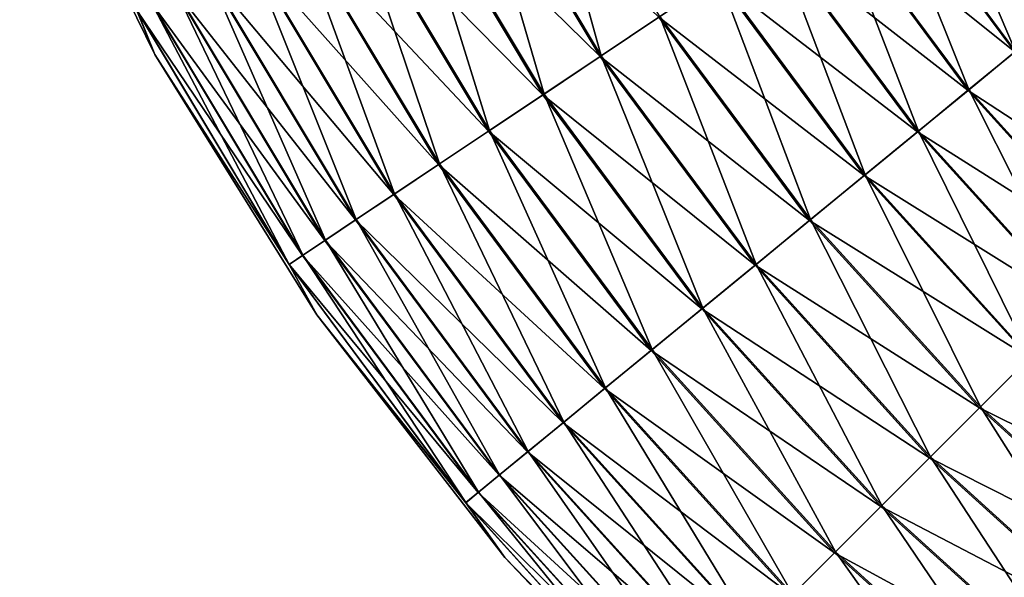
# Model space of a CAD drawing. Header units: metres. Extents: x -44 to 117, y -432 to 89.
# Tile 587 of 656: x -41.6 to -33.95, y -220.46 to -216.13. Entities that reach past the tile are written whole.
import ezdxf

# ---------------------------------------------------------------- set-up
doc = ezdxf.new("R2010")
doc.units = ezdxf.units.M
doc.layers.add('solid_125568', color=7, linetype='CONTINUOUS')

msp = doc.modelspace()

# ---------------------------------------------------------------- linework, layer by layer
at = {"layer": 'solid_125568'}
for points in [[(-40.547146, -216.404602, 450), (-41.595509, -214.267365, 450), (-40.688499, -216.058228, 449.46225)], [(-40.687145, -216.05751, 450.547516), (-41.595509, -214.267365, 450), (-40.547146, -216.404602, 450)], [(-37.63406, -214.425598, 453.5), (-38.117462, -214.68399, 453.457581), (-37.081028, -216.413177, 453.457581)], [(-36.625278, -216.108658, 453.5), (-37.63406, -214.425598, 453.5), (-37.081028, -216.413177, 453.457581)], [(-38.117462, -214.68399, 453.457581), (-38.589046, -214.93605, 453.329895), (-37.525631, -216.710251, 453.329895)], [(-37.081028, -216.413177, 453.457581), (-38.117462, -214.68399, 453.457581), (-37.525631, -216.710251, 453.329895)], [(-38.597347, -214.940491, 446.673187), (-38.126083, -214.688599, 446.543945), (-37.089153, -216.41861, 446.543945)], [(-37.089153, -216.41861, 446.543945), (-38.126083, -214.688599, 446.543945), (-36.633507, -216.114151, 446.5)], [(-34.567089, -214.733414, 452.469421), (-34.914047, -214.965256, 452.827362), (-33.865467, -216.379089, 452.827362)], [(-33.542904, -216.11438, 452.469421), (-34.567089, -214.733414, 452.469421), (-33.865467, -216.379089, 452.827362)], [(-39.044952, -215.179733, 446.884491), (-38.597347, -214.940491, 446.673187), (-37.533459, -216.715485, 446.673187)], [(-38.589046, -214.93605, 453.329895), (-39.037178, -215.175583, 453.120026), (-37.948124, -216.992554, 453.120026)], [(-37.533459, -216.715485, 446.673187), (-38.597347, -214.940491, 446.673187), (-37.089153, -216.41861, 446.543945)], [(-37.525631, -216.710251, 453.329895), (-38.589046, -214.93605, 453.329895), (-37.948124, -216.992554, 453.120026)], [(-35.310658, -215.230255, 446.879974), (-34.920704, -214.969696, 447.16684), (-33.871655, -216.384171, 447.16684)], [(-34.914047, -214.965256, 452.827362), (-35.303329, -215.225357, 453.115509), (-34.227379, -216.676102, 453.115509)], [(-33.871655, -216.384171, 447.16684), (-34.920704, -214.969696, 447.16684), (-33.548309, -216.118805, 447.52356)], [(-33.865467, -216.379089, 452.827362), (-34.914047, -214.965256, 452.827362), (-34.227379, -216.676102, 453.115509)], [(-39.457851, -215.400436, 447.172638), (-39.044952, -215.179733, 446.884491), (-37.955456, -216.997452, 446.884491)], [(-39.037178, -215.175583, 453.120026), (-39.450794, -215.396667, 452.83316), (-38.338081, -217.253113, 452.83316)], [(-37.955456, -216.997452, 446.884491), (-39.044952, -215.179733, 446.884491), (-37.533459, -216.715485, 446.673187)], [(-37.948124, -216.992554, 453.120026), (-39.037178, -215.175583, 453.120026), (-38.338081, -217.253113, 452.83316)], [(-35.73315, -215.512558, 446.670105), (-35.310658, -215.230255, 446.879974), (-34.234192, -216.681702, 446.879974)], [(-35.303329, -215.225357, 453.115509), (-35.725327, -215.507324, 453.326813), (-34.619709, -216.998077, 453.326813)], [(-34.234192, -216.681702, 446.879974), (-35.310658, -215.230255, 446.879974), (-33.871655, -216.384171, 447.16684)], [(-34.227379, -216.676102, 453.115509), (-35.303329, -215.225357, 453.115509), (-34.619709, -216.998077, 453.326813)], [(-39.825863, -215.597137, 447.530579), (-39.457851, -215.400436, 447.172638), (-38.344734, -217.257553, 447.172638)], [(-39.450794, -215.396667, 452.83316), (-39.819698, -215.593842, 452.47644), (-38.685883, -217.485504, 452.47644)], [(-38.344734, -217.257553, 447.172638), (-39.457851, -215.400436, 447.172638), (-37.955456, -216.997452, 446.884491)], [(-38.338081, -217.253113, 452.83316), (-39.450794, -215.396667, 452.83316), (-38.685883, -217.485504, 452.47644)], [(-36.177757, -215.809631, 446.542419), (-35.73315, -215.512558, 446.670105), (-34.626984, -217.004059, 446.670105)], [(-35.725327, -215.507324, 453.326813), (-36.169632, -215.804199, 453.456055), (-35.032772, -217.337082, 453.456055)], [(-34.626984, -217.004059, 446.670105), (-35.73315, -215.512558, 446.670105), (-34.234192, -216.681702, 446.879974)], [(-34.619709, -216.998077, 453.326813), (-35.725327, -215.507324, 453.326813), (-35.032772, -217.337082, 453.456055)], [(-40.139904, -215.764999, 447.949432), (-39.825863, -215.597137, 447.530579), (-38.691696, -217.489395, 447.530579)], [(-39.819698, -215.593842, 452.47644), (-40.134781, -215.762268, 452.058594), (-38.982941, -217.68399, 452.058594)], [(-38.691696, -217.489395, 447.530579), (-39.825863, -215.597137, 447.530579), (-38.344734, -217.257553, 447.172638)], [(-38.685883, -217.485504, 452.47644), (-39.819698, -215.593842, 452.47644), (-38.982941, -217.68399, 452.058594)], [(-40.392231, -215.899872, 448.418884), (-40.139904, -215.764999, 447.949432), (-38.98777, -217.687225, 447.949432)], [(-40.134781, -215.762268, 452.058594), (-40.388275, -215.897766, 451.589935), (-39.221935, -217.843689, 451.589935)], [(-38.98777, -217.687225, 447.949432), (-40.139904, -215.764999, 447.949432), (-38.691696, -217.489395, 447.530579)], [(-38.982941, -217.68399, 452.058594), (-40.134781, -215.762268, 452.058594), (-39.221935, -217.843689, 451.589935)], [(-36.633507, -216.114151, 446.5), (-36.177757, -215.809631, 446.542419), (-35.040329, -217.343277, 446.542419)], [(-36.169632, -215.804199, 453.456055), (-36.625278, -216.108658, 453.5), (-35.456383, -217.684723, 453.5)], [(-35.040329, -217.343277, 446.542419), (-36.177757, -215.809631, 446.542419), (-34.626984, -217.004059, 446.670105)], [(-35.032772, -217.337082, 453.456055), (-36.169632, -215.804199, 453.456055), (-35.456383, -217.684723, 453.5)], [(-40.576611, -215.998428, 448.927338), (-40.392231, -215.899872, 448.418884), (-39.225662, -217.846176, 448.418884)], [(-40.388275, -215.897766, 451.589935), (-40.573925, -215.996994, 451.082092), (-39.396961, -217.960632, 451.082092)], [(-39.225662, -217.846176, 448.418884), (-40.392231, -215.899872, 448.418884), (-38.98777, -217.687225, 447.949432)], [(-39.221935, -217.843689, 451.589935), (-40.388275, -215.897766, 451.589935), (-39.396961, -217.960632, 451.082092)], [(-40.688499, -216.058228, 449.46225), (-40.576611, -215.998428, 448.927338), (-39.399494, -217.962326, 448.927338)], [(-39.504982, -218.032806, 449.46225), (-40.688499, -216.058228, 449.46225), (-39.399494, -217.962326, 448.927338)], [(-40.547146, -216.404602, 450), (-40.688499, -216.058228, 449.46225), (-39.504982, -218.032806, 449.46225)], [(-40.573925, -215.996994, 451.082092), (-40.687145, -216.05751, 450.547516), (-39.503708, -218.031967, 450.547516)], [(-39.503708, -218.031967, 450.547516), (-40.687145, -216.05751, 450.547516), (-40.547146, -216.404602, 450)], [(-39.399494, -217.962326, 448.927338), (-40.576611, -215.998428, 448.927338), (-39.225662, -217.846176, 448.418884)], [(-39.396961, -217.960632, 451.082092), (-40.573925, -215.996994, 451.082092), (-39.503708, -218.031967, 450.547516)], [(-37.089153, -216.41861, 446.543945), (-36.633507, -216.114151, 446.5), (-35.464035, -217.69101, 446.5)], [(-36.625278, -216.108658, 453.5), (-37.081028, -216.413177, 453.457581), (-35.880089, -218.032455, 453.457581)], [(-35.464035, -217.69101, 446.5), (-36.633507, -216.114151, 446.5), (-35.040329, -217.343277, 446.542419)], [(-35.456383, -217.684723, 453.5), (-36.625278, -216.108658, 453.5), (-35.880089, -218.032455, 453.457581)], [(-39.287941, -218.424805, 450), (-40.547146, -216.404602, 450), (-39.504982, -218.032806, 449.46225)], [(-39.503708, -218.031967, 450.547516), (-40.547146, -216.404602, 450), (-39.287941, -218.424805, 450)], [(-37.533459, -216.715485, 446.673187), (-37.089153, -216.41861, 446.543945), (-35.887646, -218.038651, 446.543945)], [(-37.081028, -216.413177, 453.457581), (-37.525631, -216.710251, 453.329895), (-36.293438, -218.371674, 453.329895)], [(-35.887646, -218.038651, 446.543945), (-37.089153, -216.41861, 446.543945), (-35.464035, -217.69101, 446.5)], [(-35.880089, -218.032455, 453.457581), (-37.081028, -216.413177, 453.457581), (-36.293438, -218.371674, 453.329895)], [(-34.234192, -216.681702, 446.879974), (-33.871655, -216.384171, 447.16684), (-32.689014, -217.689011, 447.16684)], [(-33.865467, -216.379089, 452.827362), (-34.227379, -216.676102, 453.115509), (-33.014412, -218.014404, 453.115509)], [(-37.955456, -216.997452, 446.884491), (-37.533459, -216.715485, 446.673187), (-36.300709, -218.377655, 446.673187)], [(-37.525631, -216.710251, 453.329895), (-37.948124, -216.992554, 453.120026), (-36.686226, -218.694031, 453.120026)], [(-36.300709, -218.377655, 446.673187), (-37.533459, -216.715485, 446.673187), (-35.887646, -218.038651, 446.543945)], [(-36.293438, -218.371674, 453.329895), (-37.525631, -216.710251, 453.329895), (-36.686226, -218.694031, 453.120026)], [(-34.626984, -217.004059, 446.670105), (-34.234192, -216.681702, 446.879974), (-33.020645, -218.020645, 446.879974)], [(-34.227379, -216.676102, 453.115509), (-34.619709, -216.998077, 453.326813), (-33.373291, -218.373291, 453.326813)], [(-33.020645, -218.020645, 446.879974), (-34.234192, -216.681702, 446.879974), (-32.689014, -217.689011, 447.16684)], [(-33.014412, -218.014404, 453.115509), (-34.227379, -216.676102, 453.115509), (-33.373291, -218.373291, 453.326813)], [(-38.344734, -217.257553, 447.172638), (-37.955456, -216.997452, 446.884491), (-36.693039, -218.699615, 446.884491)], [(-37.948124, -216.992554, 453.120026), (-38.338081, -217.253113, 452.83316), (-37.048763, -218.991562, 452.83316)], [(-36.693039, -218.699615, 446.884491), (-37.955456, -216.997452, 446.884491), (-36.300709, -218.377655, 446.673187)], [(-36.686226, -218.694031, 453.120026), (-37.948124, -216.992554, 453.120026), (-37.048763, -218.991562, 452.83316)], [(-35.040329, -217.343277, 446.542419), (-34.626984, -217.004059, 446.670105), (-33.379948, -218.379944, 446.670105)], [(-34.619709, -216.998077, 453.326813), (-35.032772, -217.337082, 453.456055), (-33.751141, -218.751144, 453.456055)], [(-33.379948, -218.379944, 446.670105), (-34.626984, -217.004059, 446.670105), (-33.020645, -218.020645, 446.879974)], [(-33.373291, -218.373291, 453.326813), (-34.619709, -216.998077, 453.326813), (-33.751141, -218.751144, 453.456055)], [(-38.691696, -217.489395, 447.530579), (-38.344734, -217.257553, 447.172638), (-37.054951, -218.996643, 447.172638)], [(-38.338081, -217.253113, 452.83316), (-38.685883, -217.485504, 452.47644), (-37.372108, -219.256927, 452.47644)], [(-37.054951, -218.996643, 447.172638), (-38.344734, -217.257553, 447.172638), (-36.693039, -218.699615, 446.884491)], [(-37.048763, -218.991562, 452.83316), (-38.338081, -217.253113, 452.83316), (-37.372108, -219.256927, 452.47644)], [(-35.464035, -217.69101, 446.5), (-35.040329, -217.343277, 446.542419), (-33.758053, -218.758057, 446.542419)], [(-35.032772, -217.337082, 453.456055), (-35.456383, -217.684723, 453.5), (-34.138638, -219.138641, 453.5)], [(-33.758053, -218.758057, 446.542419), (-35.040329, -217.343277, 446.542419), (-33.379948, -218.379944, 446.670105)], [(-33.751141, -218.751144, 453.456055), (-35.032772, -217.337082, 453.456055), (-34.138638, -219.138641, 453.5)], [(-38.98777, -217.687225, 447.949432), (-38.691696, -217.489395, 447.530579), (-37.377514, -219.261353, 447.530579)], [(-38.685883, -217.485504, 452.47644), (-38.982941, -217.68399, 452.058594), (-37.648285, -219.483566, 452.058594)], [(-37.377514, -219.261353, 447.530579), (-38.691696, -217.489395, 447.530579), (-37.054951, -218.996643, 447.172638)], [(-37.372108, -219.256927, 452.47644), (-38.685883, -217.485504, 452.47644), (-37.648285, -219.483566, 452.058594)], [(-39.225662, -217.846176, 448.418884), (-38.98777, -217.687225, 447.949432), (-37.652775, -219.487259, 447.949432)], [(-38.982941, -217.68399, 452.058594), (-39.221935, -217.843689, 451.589935), (-37.870472, -219.665924, 451.589935)], [(-37.652775, -219.487259, 447.949432), (-38.98777, -217.687225, 447.949432), (-37.377514, -219.261353, 447.530579)], [(-37.648285, -219.483566, 452.058594), (-38.982941, -217.68399, 452.058594), (-37.870472, -219.665924, 451.589935)], [(-35.887646, -218.038651, 446.543945), (-35.464035, -217.69101, 446.5), (-34.145634, -219.14563, 446.5)], [(-35.456383, -217.684723, 453.5), (-35.880089, -218.032455, 453.457581), (-34.526218, -219.526215, 453.457581)], [(-34.145634, -219.14563, 446.5), (-35.464035, -217.69101, 446.5), (-33.758053, -218.758057, 446.542419)], [(-34.138638, -219.138641, 453.5), (-35.456383, -217.684723, 453.5), (-34.526218, -219.526215, 453.457581)], [(-39.399494, -217.962326, 448.927338), (-39.225662, -217.846176, 448.418884), (-37.87394, -219.668762, 448.418884)], [(-39.221935, -217.843689, 451.589935), (-39.396961, -217.960632, 451.082092), (-38.033195, -219.799469, 451.082092)], [(-37.87394, -219.668762, 448.418884), (-39.225662, -217.846176, 448.418884), (-37.652775, -219.487259, 447.949432)], [(-37.870472, -219.665924, 451.589935), (-39.221935, -217.843689, 451.589935), (-38.033195, -219.799469, 451.082092)], [(-39.504982, -218.032806, 449.46225), (-39.399494, -217.962326, 448.927338), (-38.035549, -219.801392, 448.927338)], [(-39.396961, -217.960632, 451.082092), (-39.503708, -218.031967, 450.547516), (-38.132435, -219.880905, 450.547516)], [(-38.035549, -219.801392, 448.927338), (-39.399494, -217.962326, 448.927338), (-37.87394, -219.668762, 448.418884)], [(-38.033195, -219.799469, 451.082092), (-39.396961, -217.960632, 451.082092), (-38.132435, -219.880905, 450.547516)], [(-38.133621, -219.881882, 449.46225), (-39.504982, -218.032806, 449.46225), (-38.035549, -219.801392, 448.927338)], [(-39.287941, -218.424805, 450), (-39.504982, -218.032806, 449.46225), (-38.133621, -219.881882, 449.46225)], [(-38.132435, -219.880905, 450.547516), (-39.503708, -218.031967, 450.547516), (-39.287941, -218.424805, 450)], [(-36.300709, -218.377655, 446.673187), (-35.887646, -218.038651, 446.543945), (-34.533131, -219.533127, 446.543945)], [(-35.880089, -218.032455, 453.457581), (-36.293438, -218.371674, 453.329895), (-34.904324, -219.904327, 453.329895)], [(-34.533131, -219.533127, 446.543945), (-35.887646, -218.038651, 446.543945), (-34.145634, -219.14563, 446.5)], [(-34.526218, -219.526215, 453.457581), (-35.880089, -218.032455, 453.457581), (-34.904324, -219.904327, 453.329895)], [(-37.830814, -220.307251, 450), (-39.287941, -218.424805, 450), (-38.133621, -219.881882, 449.46225)], [(-38.132435, -219.880905, 450.547516), (-39.287941, -218.424805, 450), (-37.830814, -220.307251, 450)], [(-36.693039, -218.699615, 446.884491), (-36.300709, -218.377655, 446.673187), (-34.91098, -219.91098, 446.673187)], [(-36.293438, -218.371674, 453.329895), (-36.686226, -218.694031, 453.120026), (-35.263626, -220.263626, 453.120026)], [(-34.91098, -219.91098, 446.673187), (-36.300709, -218.377655, 446.673187), (-34.533131, -219.533127, 446.543945)], [(-34.904324, -219.904327, 453.329895), (-36.293438, -218.371674, 453.329895), (-35.263626, -220.263626, 453.120026)], [(-37.054951, -218.996643, 447.172638), (-36.693039, -218.699615, 446.884491), (-35.269859, -220.269867, 446.884491)], [(-36.686226, -218.694031, 453.120026), (-37.048763, -218.991562, 452.83316), (-35.595257, -220.595261, 452.83316)], [(-35.269859, -220.269867, 446.884491), (-36.693039, -218.699615, 446.884491), (-34.91098, -219.91098, 446.673187)], [(-35.263626, -220.263626, 453.120026), (-36.686226, -218.694031, 453.120026), (-35.595257, -220.595261, 452.83316)], [(-34.145634, -219.14563, 446.5), (-33.758053, -218.758057, 446.542419), (-32.343277, -220.040329, 446.542419)], [(-33.751141, -218.751144, 453.456055), (-34.138638, -219.138641, 453.5), (-32.684727, -220.45639, 453.5)], [(-37.377514, -219.261353, 447.530579), (-37.054951, -218.996643, 447.172638), (-35.600914, -220.600922, 447.172638)], [(-37.048763, -218.991562, 452.83316), (-37.372108, -219.256927, 452.47644), (-35.891037, -220.891037, 452.47644)], [(-35.600914, -220.600922, 447.172638), (-37.054951, -218.996643, 447.172638), (-35.269859, -220.269867, 446.884491)], [(-35.595257, -220.595261, 452.83316), (-37.048763, -218.991562, 452.83316), (-35.891037, -220.891037, 452.47644)], [(-34.533131, -219.533127, 446.543945), (-34.145634, -219.14563, 446.5), (-32.691006, -220.464035, 446.5)], [(-34.138638, -219.138641, 453.5), (-34.526218, -219.526215, 453.457581), (-33.032452, -220.880096, 453.457581)], [(-32.691006, -220.464035, 446.5), (-34.145634, -219.14563, 446.5), (-32.343277, -220.040329, 446.542419)], [(-32.684727, -220.45639, 453.5), (-34.138638, -219.138641, 453.5), (-33.032452, -220.880096, 453.457581)], [(-37.652775, -219.487259, 447.949432), (-37.377514, -219.261353, 447.530579), (-35.895981, -220.895981, 447.530579)], [(-37.372108, -219.256927, 452.47644), (-37.648285, -219.483566, 452.058594), (-36.143665, -221.143661, 452.058594)], [(-35.895981, -220.895981, 447.530579), (-37.377514, -219.261353, 447.530579), (-35.600914, -220.600922, 447.172638)], [(-35.891037, -220.891037, 452.47644), (-37.372108, -219.256927, 452.47644), (-36.143665, -221.143661, 452.058594)], [(-37.87394, -219.668762, 448.418884), (-37.652775, -219.487259, 447.949432), (-36.147774, -221.147766, 447.949432)], [(-37.648285, -219.483566, 452.058594), (-37.870472, -219.665924, 451.589935), (-36.346912, -221.346909, 451.589935)], [(-36.147774, -221.147766, 447.949432), (-37.652775, -219.487259, 447.949432), (-35.895981, -220.895981, 447.530579)], [(-36.143665, -221.143661, 452.058594), (-37.648285, -219.483566, 452.058594), (-36.346912, -221.346909, 451.589935)], [(-34.91098, -219.91098, 446.673187), (-34.533131, -219.533127, 446.543945), (-33.038654, -220.88765, 446.543945)], [(-34.526218, -219.526215, 453.457581), (-34.904324, -219.904327, 453.329895), (-33.371677, -221.293442, 453.329895)], [(-33.038654, -220.88765, 446.543945), (-34.533131, -219.533127, 446.543945), (-32.691006, -220.464035, 446.5)], [(-33.032452, -220.880096, 453.457581), (-34.526218, -219.526215, 453.457581), (-33.371677, -221.293442, 453.329895)], [(-38.035549, -219.801392, 448.927338), (-37.87394, -219.668762, 448.418884), (-36.350082, -221.350082, 448.418884)], [(-37.870472, -219.665924, 451.589935), (-38.033195, -219.799469, 451.082092), (-36.495762, -221.495758, 451.082092)], [(-36.350082, -221.350082, 448.418884), (-37.87394, -219.668762, 448.418884), (-36.147774, -221.147766, 447.949432)], [(-36.346912, -221.346909, 451.589935), (-37.870472, -219.665924, 451.589935), (-36.495762, -221.495758, 451.082092)], [(-38.133621, -219.881882, 449.46225), (-38.035549, -219.801392, 448.927338), (-36.497913, -221.49791, 448.927338)], [(-38.033195, -219.799469, 451.082092), (-38.132435, -219.880905, 450.547516), (-36.58654, -221.586533, 450.547516)], [(-36.497913, -221.49791, 448.927338), (-38.035549, -219.801392, 448.927338), (-36.350082, -221.350082, 448.418884)], [(-36.495762, -221.495758, 451.082092), (-38.033195, -219.799469, 451.082092), (-36.58654, -221.586533, 450.547516)], [(-36.587624, -221.587631, 449.46225), (-38.133621, -219.881882, 449.46225), (-36.497913, -221.49791, 448.927338)], [(-37.830814, -220.307251, 450), (-38.133621, -219.881882, 449.46225), (-36.587624, -221.587631, 449.46225)], [(-36.58654, -221.586533, 450.547516), (-38.132435, -219.880905, 450.547516), (-37.830814, -220.307251, 450)], [(-35.269859, -220.269867, 446.884491), (-34.91098, -219.91098, 446.673187), (-33.377647, -221.300705, 446.673187)], [(-34.904324, -219.904327, 453.329895), (-35.263626, -220.263626, 453.120026), (-33.694031, -221.686218, 453.120026)], [(-33.377647, -221.300705, 446.673187), (-34.91098, -219.91098, 446.673187), (-33.038654, -220.88765, 446.543945)], [(-33.371677, -221.293442, 453.329895), (-34.904324, -219.904327, 453.329895), (-33.694031, -221.686218, 453.120026)], [(-35.263626, -220.263626, 453.120026), (-35.595257, -220.595261, 452.83316), (-33.991558, -222.048767, 452.83316)], [(-33.694031, -221.686218, 453.120026), (-35.263626, -220.263626, 453.120026), (-33.991558, -222.048767, 452.83316)], [(-36.190723, -222.032623, 450), (-37.830814, -220.307251, 450), (-36.587624, -221.587631, 449.46225)], [(-36.58654, -221.586533, 450.547516), (-37.830814, -220.307251, 450), (-36.190723, -222.032623, 450)], [(-35.600914, -220.600922, 447.172638), (-35.269859, -220.269867, 446.884491), (-33.699623, -221.693039, 446.884491)], [(-33.699623, -221.693039, 446.884491), (-35.269859, -220.269867, 446.884491), (-33.377647, -221.300705, 446.673187)]]:
    msp.add_3dface(points, dxfattribs=at)

doc.saveas('drawing.dxf')
